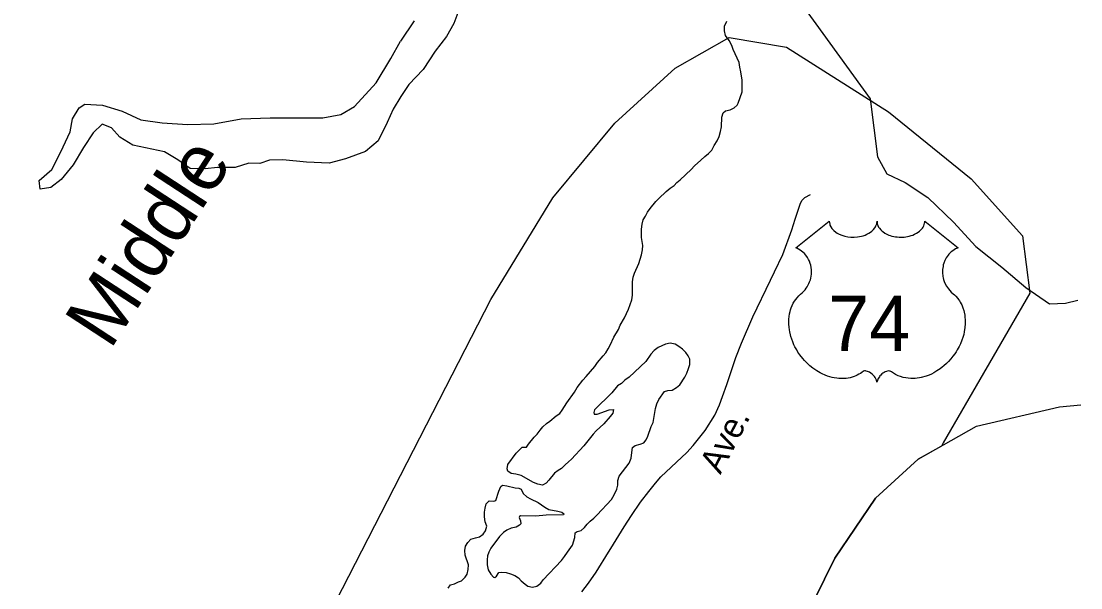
# Model space of a CAD drawing. Extents: x 2290055 to 2389491, y 66597 to 237875.
# Drawn here: x 2367043 to 2371126, y 177817 to 179998 of the extents above; entities that cross this region are included whole.
import ezdxf

# ---------------------------------------------------------------- set-up
doc = ezdxf.new("R2010")
doc.units = 0
for name, color, linetype in [('Exist Boundary Political City Limit New', 7, 'Continuous'), ('Exist Boundary Political CountyLine', 7, 'Continuous'), ('Exist Hydrographic Creek Single Shore', 7, 'Continuous'), ('Exist Hydrographic Island Shore', 7, 'Continuous'), ('Exist Hydrographic Sound Label', 7, 'Continuous'), ('Exist Road Primary US Attributed', 7, 'Continuous'), ('Exist Road Primary US Label', 7, 'Continuous'), ('Exist Road Primary US Shield CELL', 7, 'Continuous'), ('Exist Road Primary US Shield Number Label', 7, 'Continuous'), ('Map Preparation Boundary City Limit Buffer Line', 7, 'Continuous')]:
    doc.layers.add(name, color=color, linetype=linetype)

msp = doc.modelspace()

# ---------------------------------------------------------------- linework, layer by layer
at = {"layer": 'Exist Boundary Political City Limit New'}
msp.add_lwpolyline([(2366446, 174171.5), (2367411.5, 176121.4), (2368852.2, 178927.4), (2369092.2, 179318.3), (2369330, 179605.3), (2369562.8, 179818.1), (2369771, 179935.6), (2369991.5, 179898.2), (2370385.2, 179649.8), (2370704, 179392.1), (2370900.8, 179171.9), (2370929, 178951.7), (2370596.2, 178375.4), (2370588.8, 178362.3), (2370499.5, 178311.8), (2370335.2, 178162.5), (2370178.5, 177931), (2369939.8, 177445.6), (2369551.8, 176908), (2369230.8, 176407.8), (2368921.2, 175810.4), (2368540.5, 175093.6)], dxfattribs=at)
at = {"layer": 'Exist Boundary Political CountyLine'}
msp.add_lwpolyline([(2364667.5, 168328.7), (2365040.6, 168941), (2365313, 169396.5), (2365574.2, 169799.7), (2365887.6, 170240.2), (2366171.2, 170636), (2366406.3, 171039.2), (2366943.6, 172024.8), (2367387.6, 172890.9), (2367626.4, 173264.2), (2367969.7, 173943.7), (2368286.8, 174563.5), (2368540.6, 175093.6), (2368921.2, 175810.4), (2369230.9, 176407.8), (2369551.8, 176908), (2369939.8, 177445.6), (2370178.6, 177931), (2370335.3, 178162.4), (2370499.5, 178311.8), (2370723.4, 178438.7), (2371044.3, 178513.4), (2371126.4, 178520.9)], dxfattribs=at)
at = {"layer": 'Exist Hydrographic Creek Single Shore'}
for points in [[(2368725, 180030.8), (2368710.4, 179988.9), (2368682.5, 179939.7), (2368638.4, 179882.6), (2368592.3, 179813), (2368537.3, 179755.3), (2368505.8, 179709), (2368475.8, 179660.1), (2368452.7, 179608.6), (2368418.8, 179538.1), (2368369.4, 179496.3), (2368292.9, 179468.4), (2368230, 179452.4), (2368142.4, 179456)], [(2370067.5, 180040.1), (2370313.9, 179699.4), (2370342.4, 179476.2), (2370378.9, 179410.4), (2370449, 179377.2), (2370536, 179319), (2370636, 179225.2), (2370722, 179130.4), (2370821.2, 179051.6), (2370914.7, 178973.2), (2371004.7, 178910.8), (2371066.5, 178912.5), (2371115, 178924.4)], [(2368557.4, 180000), (2368504.7, 179921.8)], [(2368142.4, 179456), (2368051.6, 179464.8), (2367999.7, 179463.8), (2367962.6, 179450.2), (2367920.5, 179452), (2367868, 179435.4), (2367799.6, 179434.5), (2367752, 179430.3), (2367694, 179431.4), (2367646.2, 179464.6), (2367595.5, 179495.9), (2367473.5, 179520.9), (2367422.7, 179551.5), (2367391.3, 179587.9), (2367355.4, 179601.6), (2367320.6, 179568.2), (2367283.7, 179512.4), (2367243.1, 179444.9), (2367197.5, 179388.3), (2367158, 179358.5), (2367115.7, 179352.3), (2367113, 179384.9), (2367161.4, 179427.3), (2367195.7, 179494.9), (2367232.2, 179572.7), (2367241, 179623), (2367267.2, 179664.3), (2367288.6, 179678.5), (2367356.2, 179675.6), (2367432.3, 179651.5), (2367504.7, 179618.5), (2367586.5, 179606.7), (2367683.7, 179600.4), (2367786, 179603.5), (2367890.4, 179622), (2368002.2, 179626.8), (2368141.6, 179626.1), (2368205.8, 179626.7), (2368275.3, 179639.4), (2368327.6, 179670.3), (2368410.8, 179761.3), (2368466.8, 179854.6), (2368504.7, 179921.8)]]:
    msp.add_lwpolyline(points, dxfattribs=at)
at = {"layer": 'Exist Hydrographic Island Shore'}
for points in [[(2369285.5, 178710.3), (2369295.7, 178721.4), (2369305, 178736.4), (2369313, 178751.3), (2369327.2, 178781.4), (2369344, 178811.5), (2369351.2, 178827.8), (2369368, 178856.5), (2369383.2, 178889.4), (2369396.2, 178925.1), (2369398, 178943.8), (2369398.5, 178994.9), (2369401.2, 179012.8), (2369405.7, 179027.8), (2369422.7, 179065.7), (2369433, 179099), (2369437.5, 179117.9), (2369438.7, 179134.9), (2369433.2, 179165.1), (2369432.7, 179182.4), (2369433.2, 179197.5), (2369435.5, 179217.3), (2369440, 179233.4), (2369449, 179248.2), (2369456, 179262.6), (2369466.2, 179276.9), (2369488.2, 179303.6), (2369500, 179315.7), (2369528.5, 179342.9), (2369544, 179356.1), (2369559, 179365.9), (2369569.5, 179377.2), (2369582.5, 179387.9), (2369624.5, 179427.5), (2369637.5, 179441.2), (2369662.2, 179462.7), (2369677, 179477), (2369691, 179488.5), (2369704, 179502), (2369713.7, 179520.1), (2369724.5, 179537.6), (2369732, 179554.6), (2369738, 179573.7), (2369741, 179592.1), (2369742.5, 179628.9), (2369748, 179646.1), (2369756.5, 179653.7), (2369774.5, 179657.7), (2369790.2, 179665), (2369801.5, 179675), (2369805.2, 179682.3), (2369821.7, 179726.9), (2369820.7, 179771.4), (2369816, 179803), (2369811.5, 179820.8), (2369809, 179839.3), (2369786.2, 179889.9), (2369780.7, 179905.1), (2369770.5, 179924.7), (2369757.2, 179942.7), (2369753.5, 179960.9), (2369753.5, 179979.7), (2369762, 179998.5)], [(2369005.5, 178159.4), (2369035.7, 178145.5), (2369060.5, 178126.8), (2369076.5, 178118), (2369111, 178111.8), (2369126, 178108.1), (2369134.2, 178102.1), (2369132.2, 178098.1), (2369066, 178097.1), (2369026, 178093.3), (2368966.7, 178093.6), (2368962.7, 178090.9), (2368961.5, 178086.9), (2368967, 178074.2), (2368967.7, 178062.9), (2368963.7, 178057.9), (2368950.5, 178050.6), (2368931.5, 178045.9), (2368914, 178038.2), (2368901, 178029.6), (2368885.7, 178014.9), (2368853.2, 177970), (2368844.5, 177954.5), (2368839.5, 177940.1), (2368838.5, 177924.9), (2368838.7, 177905.3), (2368842, 177886.1), (2368853, 177869.9), (2368863.2, 177857.2), (2368868.7, 177856.2), (2368874.2, 177862.2), (2368884, 177875.8), (2368894.2, 177876.5), (2368911.2, 177875.4), (2368928.7, 177870.9), (2368945.5, 177863.9), (2368959.5, 177855.2), (2368970.2, 177843.9), (2368984.5, 177830.8), (2368995, 177823.3), (2369013.2, 177819.9), (2369030.5, 177822.6), (2369045.5, 177835), (2369054.7, 177847.9), (2369124.5, 177922), (2369136.2, 177936.8), (2369148, 177954.7), (2369167.7, 177980.9), (2369176.5, 178010.5), (2369178.2, 178028.7), (2369186, 178033.2), (2369200.7, 178037.9), (2369213.2, 178048.6), (2369223.7, 178061.6), (2369235.2, 178073.7), (2369249.7, 178085), (2369263, 178097.3), (2369318.2, 178157.1), (2369328, 178175), (2369338, 178197), (2369342, 178212), (2369342.2, 178230.2), (2369347.2, 178246.3), (2369385.2, 178297.3), (2369393.7, 178315.9), (2369395.5, 178337.2), (2369398.5, 178356.8), (2369408.5, 178364.6), (2369427.5, 178369.3), (2369441.7, 178374.6), (2369451, 178387.1), (2369458, 178400.4), (2369470.7, 178437.3), (2369478, 178453.3), (2369487.5, 178507.1), (2369492.5, 178525.1), (2369500.5, 178541.9), (2369521.7, 178572.6), (2369534.5, 178576), (2369552, 178578.2), (2369568.2, 178587.9), (2369580.5, 178598.9), (2369600.5, 178628.2), (2369608.2, 178643.4), (2369614.5, 178661), (2369619, 178676.9), (2369620, 178697.1), (2369613.7, 178709.9), (2369603.5, 178723.2), (2369591, 178735.1), (2369577.7, 178745.6), (2369562.5, 178754.9), (2369543.2, 178759.1), (2369526.2, 178755.5), (2369497, 178742.3), (2369481.5, 178730.1), (2369469, 178716.6)], [(2369469, 178716.6), (2369450.5, 178688.7), (2369386, 178628.1), (2369369.5, 178616.1), (2369356.5, 178603.3), (2369341.2, 178594.9), (2369319, 178567.9), (2369252.2, 178502.5), (2369249, 178492.1), (2369251, 178485.3), (2369262, 178484.9), (2369309.2, 178502.4), (2369325.2, 178503.3), (2369322.7, 178489.4), (2369312.2, 178475.8), (2369287.7, 178448.4), (2369259, 178420.9), (2369247, 178408.3), (2369210.5, 178363.6), (2369163.5, 178312.5), (2369152.5, 178301.3), (2369138.5, 178290.2), (2369125.2, 178276.5), (2369111.7, 178268.1), (2369097.7, 178258), (2369076.7, 178231.7), (2369066.2, 178220.3), (2369051.2, 178212.3), (2369033.7, 178215.3), (2369017, 178222.2), (2368970, 178248.7), (2368949.2, 178254.4), (2368930.7, 178256.4), (2368918.5, 178266.5), (2368915.7, 178274.5), (2368917.7, 178291), (2368950.7, 178335.2), (2368973.2, 178358.5), (2368989.7, 178358.1), (2368997.7, 178369.3), (2369019.7, 178396.8), (2369030.7, 178408), (2369042.5, 178424), (2369053.5, 178436.7), (2369066.7, 178449.2), (2369079.7, 178458.2), (2369104, 178478.8), (2369118.2, 178488), (2369128.2, 178500.9), (2369145, 178528.7), (2369174.5, 178570.2), (2369185.7, 178588.4), (2369206.7, 178616.5), (2369219.7, 178630), (2369253.7, 178669), (2369264.2, 178684.4), (2369285.5, 178710.3)], [(2368688, 177815.5), (2368697, 177828.2), (2368713, 177831.6), (2368728, 177839.2), (2368739.5, 177843.7), (2368753.2, 177857.5), (2368761.5, 177869.6), (2368766, 177887.1), (2368766.5, 177905.3), (2368754, 177942.1), (2368753, 177960.1), (2368755.5, 177977), (2368764.7, 177991.9), (2368776, 178003.5), (2368793.7, 178009.5), (2368808.7, 178013.5), (2368823.2, 178023.4), (2368832.5, 178036.8), (2368837, 178054.8), (2368831.5, 178070.6), (2368828, 178090), (2368828, 178107.6), (2368830.5, 178123.1), (2368835, 178140), (2368845.7, 178152.1), (2368864.7, 178151), (2368868, 178151.5), (2368872, 178153.6), (2368883.5, 178189.3), (2368891, 178207), (2368897.7, 178211.8), (2368914.5, 178209.4), (2368946.2, 178202.2), (2368961.2, 178200.1), (2368969, 178196.4), (2368977.5, 178180.5), (2368991.5, 178167.3), (2369005.5, 178159.4)]]:
    msp.add_lwpolyline(points, dxfattribs=at)
at = {"layer": 'Exist Road Primary US Attributed'}
msp.add_lwpolyline([(2369203.6, 177801.9), (2369229.6, 177835.1), (2369258.6, 177876.8), (2369306.4, 177954.3), (2369314.9, 177968), (2369366.7, 178051.9), (2369394.1, 178095.3), (2369429.3, 178147.2), (2369460.9, 178187.6), (2369487.3, 178219.8), (2369507.7, 178243.8), (2369608.1, 178337.7), (2369631.8, 178364.6), (2369679.1, 178422.3), (2369715.2, 178482.1), (2369733.7, 178521.2), (2369745.8, 178553.2), (2369761.6, 178600), (2369796.6, 178704), (2369818.4, 178758.7), (2369862.4, 178859.5), (2369930.4, 179001.9), (2369945.8, 179033.9), (2369977.3, 179100.3), (2370012.2, 179195.1), (2370025.2, 179236.5), (2370034, 179262.5), (2370042.1, 179286.3), (2370045.7, 179297.7), (2370052.2, 179309.1), (2370063, 179320.2), (2370084.6, 179330.9)], dxfattribs=at)
at = {"layer": 'Exist Road Primary US Shield CELL'}
msp.add_lwpolyline([(2370156.7, 179228.2), (2370157, 179222.9), (2370158.3, 179216.6), (2370159.3, 179213.3), (2370162.2, 179207.1), (2370167.1, 179199.7), (2370173.9, 179192.5), (2370181.6, 179186.2), (2370186.7, 179182.9), (2370195.5, 179178.1), (2370205.5, 179174), (2370216.5, 179170.8), (2370227.9, 179168.5), (2370240.2, 179167.1), (2370252.5, 179166.9), (2370265.7, 179167.9), (2370280.3, 179170.7), (2370287, 179172.4), (2370294.5, 179175), (2370301.5, 179177.9), (2370309.2, 179182), (2370315.4, 179186), (2370320.2, 179189.5), (2370327, 179196), (2370332.4, 179202.8), (2370334.7, 179206.6), (2370336.7, 179210.2), (2370339.4, 179218), (2370340.2, 179221.4), (2370340.7, 179228.5), (2370341.1, 179222.5), (2370341.7, 179218.8), (2370342.7, 179215.2), (2370344.3, 179211.3), (2370347, 179205.8), (2370350, 179201.2), (2370355.8, 179194.5), (2370359.3, 179191.1), (2370362.6, 179188.5), (2370371.3, 179182.5), (2370381.5, 179177.3), (2370386.6, 179175.1), (2370391.7, 179173.3), (2370398.3, 179171.3), (2370405, 179169.7), (2370411.7, 179168.6), (2370418.5, 179167.6), (2370425.5, 179167.1), (2370431.2, 179166.9), (2370438.2, 179167), (2370444.7, 179167.4), (2370451.3, 179168.1), (2370458.6, 179169.3), (2370464.4, 179170.6), (2370472.2, 179172.7), (2370479.1, 179175.2), (2370485.3, 179177.8), (2370493.3, 179182), (2370499.7, 179186), (2370504.4, 179189.8), (2370510.1, 179195), (2370515.4, 179201.2), (2370518.5, 179205.7), (2370520.7, 179210.3), (2370522.7, 179215.2), (2370524, 179220.3), (2370524.6, 179224.8), (2370524.7, 179228.6), (2370653.3, 179126.2), (2370650.3, 179125), (2370643.3, 179121.6), (2370637.8, 179118.3), (2370628.9, 179112.1), (2370625.1, 179108.7), (2370621.3, 179105.1), (2370617.8, 179101.3), (2370614.7, 179097.7), (2370611, 179092.6), (2370607.7, 179087.4), (2370604.4, 179081.7), (2370602, 179076.8), (2370598.1, 179066.4), (2370596.2, 179059.9), (2370595, 179054.4), (2370593.4, 179042.9), (2370593.1, 179037.4), (2370593.1, 179032), (2370593.4, 179026.3), (2370593.9, 179020.8), (2370594.9, 179015.2), (2370595.8, 179010.1), (2370597.4, 179004), (2370599.7, 178996.8), (2370602.5, 178989.9), (2370608.4, 178978.8), (2370615.9, 178967.4), (2370621.3, 178961), (2370626.6, 178955.5), (2370634.6, 178948.8), (2370638.9, 178945), (2370643.8, 178940.1), (2370651.8, 178930.7), (2370655.1, 178926.3), (2370658.4, 178921.4), (2370661.4, 178916.3), (2370664.5, 178910.8), (2370666.9, 178906), (2370671.4, 178895), (2370674.7, 178884.3), (2370676.3, 178878.7), (2370678.7, 178866.1), (2370679.6, 178859.8), (2370680.5, 178847.5), (2370680.6, 178832.6), (2370679.4, 178818.5), (2370676.8, 178802), (2370674.6, 178792.1), (2370671.2, 178780.7), (2370667.9, 178770.7), (2370662.1, 178756), (2370656.9, 178745.4), (2370650.1, 178732.9), (2370645.5, 178725.4), (2370640.1, 178717.4), (2370633.3, 178708.1), (2370625.4, 178698.2), (2370615.9, 178687.8), (2370608.2, 178680.1), (2370598.2, 178671.2), (2370592.1, 178666.1), (2370583.5, 178659.6), (2370571.6, 178651.7), (2370559.9, 178644.9), (2370550, 178639.9), (2370541.2, 178636.1), (2370529.8, 178631.7), (2370510.8, 178626.5), (2370503.9, 178625), (2370495.7, 178623.8), (2370488, 178623.1), (2370480.6, 178622.6), (2370470.6, 178622.6), (2370460.6, 178623.4), (2370451.2, 178624.7), (2370441.4, 178626.8), (2370431.1, 178629.8), (2370421.8, 178633.5), (2370412.4, 178638.1), (2370396.5, 178648.1), (2370391.9, 178650.6), (2370389.3, 178651.2), (2370383.2, 178651.6), (2370377.4, 178650.3), (2370371.5, 178648), (2370367.9, 178646.1), (2370363.2, 178643), (2370359.5, 178640.1), (2370355.1, 178635.9), (2370352.1, 178632.4), (2370349.8, 178629.7), (2370345.3, 178622.6), (2370343.7, 178619.3), (2370342, 178614.9), (2370340.6, 178608.6), (2370338.5, 178616.6), (2370336.2, 178621.9), (2370333.4, 178626.5), (2370330.6, 178630.5), (2370326.1, 178635.7), (2370322.1, 178639.5), (2370317.2, 178643.5), (2370312.1, 178646.6), (2370307.9, 178648.7), (2370304.1, 178650.2), (2370299.5, 178651.3), (2370295.7, 178651.6), (2370292.6, 178651.6), (2370288.3, 178650.6), (2370282.5, 178646.4), (2370277, 178642.6), (2370271, 178638.9), (2370263.8, 178635.1), (2370258.6, 178632.6), (2370252.4, 178630.2), (2370245.1, 178627.8), (2370237.2, 178625.7), (2370229, 178624.1), (2370221.9, 178623), (2370214.2, 178622.3), (2370207.3, 178622.1), (2370200.1, 178622.1), (2370193.4, 178622.7), (2370185.5, 178623.4), (2370175.8, 178624.8), (2370167.8, 178626.6), (2370159.2, 178628.9), (2370150.5, 178631.6), (2370141.2, 178635.2), (2370129.5, 178640.3), (2370121.4, 178644.5), (2370108.5, 178651.9), (2370093.5, 178662.3), (2370082.1, 178671.5), (2370073.8, 178679), (2370061.6, 178691.4), (2370054.4, 178699.6), (2370043.1, 178714.2), (2370035.9, 178724.7), (2370031.2, 178732.5), (2370024.4, 178744.9), (2370020.6, 178752.8), (2370015.8, 178764.2), (2370012, 178774.6), (2370008.8, 178784.5), (2370007.1, 178790.8), (2370004.6, 178801.8), (2370003.1, 178809.6), (2370001.7, 178820.3), (2370000.9, 178831.6), (2370000.8, 178842.1), (2370001, 178850.7), (2370002, 178860.8), (2370003.7, 178871.5), (2370005.8, 178880.7), (2370007.6, 178887.3), (2370010.4, 178895.4), (2370014, 178904.3), (2370018.2, 178912.8), (2370022.3, 178919.9), (2370027.4, 178927.5), (2370032.4, 178933.9), (2370039, 178941.1), (2370045.8, 178947.6), (2370052.1, 178952.7), (2370059.5, 178960), (2370063.4, 178964.4), (2370068, 178970.5), (2370071.8, 178976.2), (2370074.7, 178981.3), (2370078.6, 178988.9), (2370081, 178994.5), (2370084, 179003.1), (2370085.4, 179009.2), (2370087, 179017), (2370087.9, 179024.4), (2370088.3, 179033.6), (2370088.1, 179041.2), (2370087.1, 179050.1), (2370085.4, 179058.6), (2370083.4, 179066.1), (2370080.2, 179074.6), (2370077.3, 179080.8), (2370072.4, 179089.2), (2370066.9, 179097.1), (2370061.2, 179103.4), (2370055.5, 179109.1), (2370050.1, 179113.4), (2370044.9, 179117.1), (2370038.3, 179121.1), (2370032, 179124.2), (2370028.1, 179125.8)], close=True, dxfattribs=at)
at = {"layer": 'Map Preparation Boundary City Limit Buffer Line'}
msp.add_lwpolyline([(2366446, 174171.5), (2367411.5, 176121.4), (2368852.2, 178927.4), (2369092.2, 179318.3), (2369330, 179605.3), (2369562.8, 179818.1), (2369771, 179935.6), (2369991.5, 179898.2), (2370385.2, 179649.8), (2370704, 179392.1), (2370900.8, 179171.9), (2370929, 178951.7), (2370596.2, 178375.4), (2370588.8, 178362.3), (2370499.5, 178311.8), (2370335.2, 178162.5), (2370178.5, 177931), (2369939.8, 177445.6), (2369551.8, 176908), (2369230.8, 176407.8), (2368921.2, 175810.4), (2368540.5, 175093.6)], dxfattribs=at)

# ---------------------------------------------------------------- texts
at = {"layer": 'Exist Hydrographic Sound Label'}
msp.add_text('Middle', height=220, rotation=56.853, dxfattribs=at).set_placement((2367385.8, 178729.6))
at = {"layer": 'Exist Road Primary US Label'}
msp.add_text('Ave.', height=95, rotation=62.5196, dxfattribs=at).set_placement((2369737.1, 178250.6))
at = {"layer": 'Exist Road Primary US Shield Number Label'}
msp.add_text('74', height=212.5, dxfattribs=at).set_placement((2370152.4, 178728.9))

doc.saveas('drawing.dxf')
